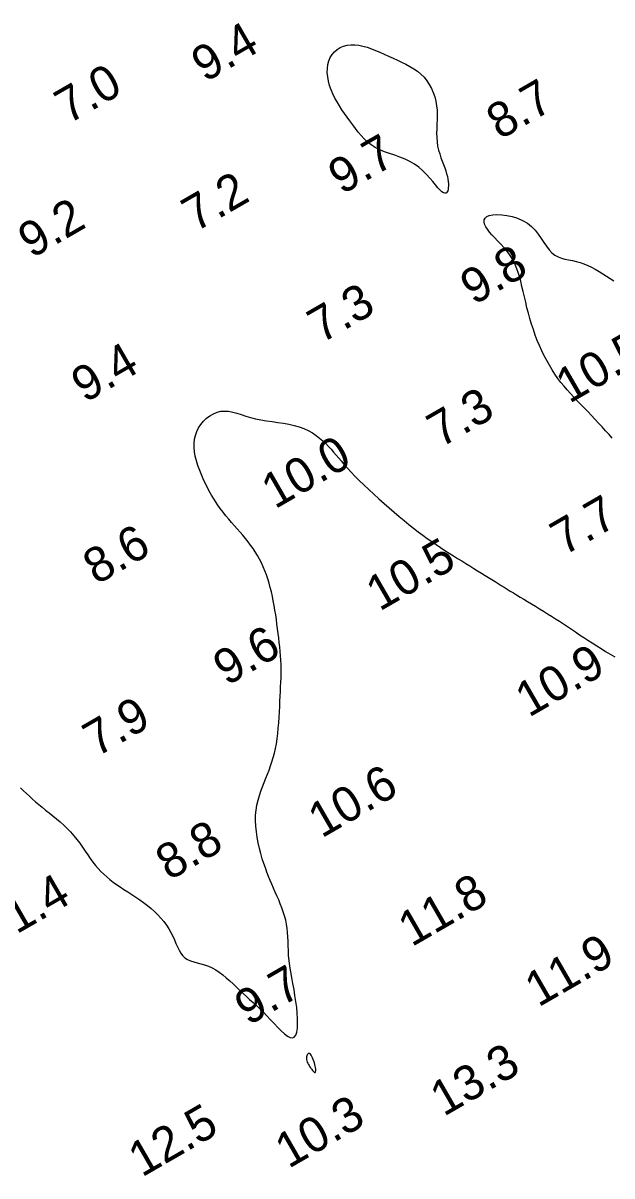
# Model space of a CAD drawing. Extents: x 3024098 to 3056816, y 418252 to 509144.
# Drawn here: x 3039345.9 to 3039430.2, y 419140 to 419305 of the extents above; entities that cross this region are included whole.
import ezdxf

# ---------------------------------------------------------------- set-up
doc = ezdxf.new("R2010")
doc.units = 0
doc.layers.add('V-CHAN-CONT-EL10', color=7, linetype='Continuous')
doc.layers.add('V-TOPO-SOUN-0911', color=7, linetype='Continuous')

msp = doc.modelspace()

# ---------------------------------------------------------------- linework, layer by layer
at = {"layer": 'V-CHAN-CONT-EL10'}
for points in [[(3039401.3, 419285.18), (3039400.6, 419285.51), (3039399.87, 419285.8), (3039399.12, 419286.07), (3039398.39, 419286.33), (3039397.67, 419286.59), (3039396.99, 419286.87), (3039396.35, 419287.19), (3039395.77, 419287.55), (3039395.24, 419287.96), (3039394.76, 419288.41), (3039394.31, 419288.89), (3039393.89, 419289.39), (3039393.5, 419289.91), (3039393.11, 419290.44), (3039392.72, 419290.98), (3039392.34, 419291.52), (3039391.95, 419292.05), (3039391.57, 419292.6), (3039391.21, 419293.14), (3039390.87, 419293.7), (3039390.54, 419294.27), (3039390.26, 419294.85), (3039390.01, 419295.44), (3039389.8, 419296.05), (3039389.65, 419296.67), (3039389.54, 419297.29), (3039389.48, 419297.9), (3039389.49, 419298.5), (3039389.56, 419299.06), (3039389.69, 419299.59), (3039389.89, 419300.08), (3039390.16, 419300.51), (3039390.49, 419300.89), (3039390.88, 419301.22), (3039391.32, 419301.48), (3039391.81, 419301.68), (3039392.32, 419301.82), (3039392.86, 419301.89), (3039393.43, 419301.89), (3039394, 419301.83), (3039394.58, 419301.71), (3039395.18, 419301.54), (3039395.78, 419301.32), (3039396.39, 419301.08), (3039397.01, 419300.81), (3039397.63, 419300.53), (3039398.25, 419300.25), (3039398.88, 419299.97), (3039399.5, 419299.7), (3039400.12, 419299.41), (3039400.72, 419299.12), (3039401.3, 419298.8), (3039401.86, 419298.46), (3039402.38, 419298.09), (3039402.87, 419297.68), (3039403.32, 419297.23), (3039403.72, 419296.73), (3039404.07, 419296.2), (3039404.38, 419295.64), (3039404.64, 419295.05), (3039404.85, 419294.44), (3039405.02, 419293.81), (3039405.12, 419293.16), (3039405.18, 419292.51), (3039405.2, 419291.85), (3039405.19, 419291.19), (3039405.17, 419290.53), (3039405.15, 419289.88), (3039405.13, 419289.23), (3039405.14, 419288.6), (3039405.19, 419287.98), (3039405.27, 419287.39), (3039405.4, 419286.81), (3039405.56, 419286.26), (3039405.73, 419285.73), (3039405.92, 419285.22), (3039406.1, 419284.73), (3039406.28, 419284.27), (3039406.43, 419283.83), (3039406.56, 419283.41), (3039406.66, 419283.02), (3039406.74, 419282.65), (3039406.79, 419282.31), (3039406.81, 419281.99), (3039406.82, 419281.7), (3039406.8, 419281.44), (3039406.77, 419281.21), (3039406.72, 419281), (3039406.65, 419280.83), (3039406.55, 419280.7), (3039406.43, 419280.63), (3039406.28, 419280.63), (3039406.1, 419280.7), (3039405.88, 419280.85), (3039405.62, 419281.09), (3039405.32, 419281.42), (3039404.98, 419281.84), (3039404.6, 419282.31), (3039404.17, 419282.82), (3039403.69, 419283.34), (3039403.17, 419283.86), (3039402.6, 419284.35), (3039401.98, 419284.8)], [(3039387.64, 419156.18), (3039387.56, 419156.42), (3039387.47, 419156.67), (3039387.37, 419156.9), (3039387.26, 419157.11), (3039387.16, 419157.29), (3039387.05, 419157.43), (3039386.94, 419157.51), (3039386.85, 419157.54), (3039386.75, 419157.51), (3039386.67, 419157.44), (3039386.6, 419157.32), (3039386.55, 419157.18), (3039386.52, 419157.02), (3039386.51, 419156.84), (3039386.52, 419156.66), (3039386.55, 419156.47), (3039386.61, 419156.29), (3039386.68, 419156.12), (3039386.77, 419155.95), (3039386.87, 419155.79), (3039386.98, 419155.63), (3039387.08, 419155.48), (3039387.19, 419155.34), (3039387.28, 419155.21), (3039387.37, 419155.1), (3039387.46, 419155), (3039387.53, 419154.91), (3039387.6, 419154.85), (3039387.66, 419154.81), (3039387.71, 419154.8), (3039387.75, 419154.82), (3039387.79, 419154.86), (3039387.81, 419154.94), (3039387.82, 419155.05), (3039387.83, 419155.18), (3039387.82, 419155.34), (3039387.79, 419155.52), (3039387.76, 419155.72), (3039387.71, 419155.94)]]:
    msp.add_lwpolyline(points, close=True, dxfattribs=at)
for points in [[(3039430.26, 419245.58), (3039429.8, 419246.11), (3039429.31, 419246.65), (3039428.82, 419247.2), (3039428.31, 419247.75), (3039427.79, 419248.3), (3039427.28, 419248.84), (3039426.76, 419249.38), (3039426.25, 419249.91), (3039425.74, 419250.43), (3039425.25, 419250.95), (3039424.76, 419251.46), (3039424.29, 419251.97), (3039423.82, 419252.49), (3039423.37, 419253.02), (3039422.92, 419253.57), (3039422.49, 419254.14), (3039422.06, 419254.74), (3039421.65, 419255.37), (3039421.26, 419256.02), (3039420.88, 419256.69), (3039420.51, 419257.39), (3039420.17, 419258.1), (3039419.84, 419258.83), (3039419.53, 419259.58), (3039419.24, 419260.35), (3039418.97, 419261.12), (3039418.72, 419261.9), (3039418.49, 419262.69), (3039418.27, 419263.48), (3039418.06, 419264.26), (3039417.87, 419265.04), (3039417.69, 419265.81), (3039417.51, 419266.57), (3039417.34, 419267.31), (3039417.16, 419268.04), (3039416.97, 419268.74), (3039416.76, 419269.42), (3039416.52, 419270.07), (3039416.25, 419270.7), (3039415.93, 419271.29), (3039415.57, 419271.85), (3039415.16, 419272.38), (3039414.74, 419272.89), (3039414.3, 419273.36), (3039413.86, 419273.82), (3039413.44, 419274.26), (3039413.04, 419274.67), (3039412.69, 419275.08), (3039412.39, 419275.48), (3039412.15, 419275.85), (3039411.98, 419276.21), (3039411.91, 419276.54), (3039411.93, 419276.83), (3039412.05, 419277.08), (3039412.29, 419277.29), (3039412.66, 419277.45), (3039413.15, 419277.54), (3039413.76, 419277.58), (3039414.45, 419277.55), (3039415.19, 419277.46), (3039415.96, 419277.3), (3039416.72, 419277.06), (3039417.44, 419276.74), (3039418.11, 419276.35), (3039418.7, 419275.88), (3039419.21, 419275.34), (3039419.67, 419274.77), (3039420.08, 419274.18), (3039420.46, 419273.6), (3039420.84, 419273.05), (3039421.21, 419272.55), (3039421.61, 419272.13), (3039422.04, 419271.8), (3039422.5, 419271.55), (3039422.99, 419271.36), (3039423.5, 419271.22), (3039424.02, 419271.1), (3039424.56, 419270.99), (3039425.11, 419270.88), (3039425.66, 419270.73), (3039426.21, 419270.54), (3039426.76, 419270.31), (3039427.3, 419270.05), (3039427.84, 419269.76), (3039428.38, 419269.45), (3039428.92, 419269.12), (3039429.44, 419268.78), (3039429.96, 419268.44), (3039430.48, 419268.1)], [(3039345.56, 419195.53), (3039345.98, 419195.13), (3039346.41, 419194.73), (3039346.83, 419194.33), (3039347.27, 419193.94), (3039347.71, 419193.54), (3039348.17, 419193.15), (3039348.65, 419192.75), (3039349.15, 419192.35), (3039349.66, 419191.94), (3039350.19, 419191.53), (3039350.72, 419191.1), (3039351.24, 419190.66), (3039351.76, 419190.2), (3039352.26, 419189.72), (3039352.74, 419189.22), (3039353.2, 419188.69), (3039353.62, 419188.15), (3039354.04, 419187.6), (3039354.43, 419187.04), (3039354.81, 419186.48), (3039355.18, 419185.94), (3039355.55, 419185.41), (3039355.92, 419184.91), (3039356.3, 419184.44), (3039356.68, 419183.99), (3039357.07, 419183.57), (3039357.47, 419183.17), (3039357.9, 419182.78), (3039358.34, 419182.41), (3039358.8, 419182.05), (3039359.29, 419181.7), (3039359.81, 419181.35), (3039360.35, 419180.99), (3039360.91, 419180.64), (3039361.48, 419180.28), (3039362.05, 419179.91), (3039362.62, 419179.53), (3039363.18, 419179.13), (3039363.72, 419178.72), (3039364.24, 419178.29), (3039364.74, 419177.84), (3039365.22, 419177.37), (3039365.66, 419176.88), (3039366.07, 419176.39), (3039366.45, 419175.88), (3039366.8, 419175.36), (3039367.1, 419174.83), (3039367.36, 419174.3), (3039367.6, 419173.78), (3039367.81, 419173.26), (3039368.03, 419172.77), (3039368.25, 419172.31), (3039368.49, 419171.89), (3039368.77, 419171.52), (3039369.09, 419171.21), (3039369.47, 419170.97), (3039369.89, 419170.77), (3039370.36, 419170.62), (3039370.86, 419170.48), (3039371.38, 419170.34), (3039371.91, 419170.19), (3039372.45, 419170.01), (3039372.98, 419169.79), (3039373.51, 419169.5), (3039374.02, 419169.16), (3039374.52, 419168.78), (3039375.02, 419168.36), (3039375.5, 419167.92), (3039375.98, 419167.47), (3039376.46, 419167.01), (3039376.94, 419166.55), (3039377.41, 419166.11), (3039377.89, 419165.68), (3039378.36, 419165.25), (3039378.85, 419164.81), (3039379.33, 419164.37), (3039379.83, 419163.9), (3039380.33, 419163.42), (3039380.84, 419162.9), (3039381.36, 419162.35), (3039381.88, 419161.79), (3039382.39, 419161.24), (3039382.89, 419160.75), (3039383.35, 419160.32), (3039383.78, 419159.99), (3039384.17, 419159.79), (3039384.49, 419159.74), (3039384.75, 419159.87), (3039384.95, 419160.16), (3039385.1, 419160.59), (3039385.19, 419161.13), (3039385.23, 419161.78), (3039385.22, 419162.51), (3039385.18, 419163.29), (3039385.1, 419164.12), (3039384.99, 419164.96), (3039384.85, 419165.82), (3039384.71, 419166.68), (3039384.55, 419167.54), (3039384.39, 419168.39), (3039384.25, 419169.22), (3039384.12, 419170.03), (3039384.02, 419170.81), (3039383.94, 419171.55), (3039383.9, 419172.25), (3039383.87, 419172.93), (3039383.85, 419173.58), (3039383.82, 419174.21), (3039383.78, 419174.83), (3039383.73, 419175.43), (3039383.64, 419176.02), (3039383.52, 419176.61), (3039383.37, 419177.2), (3039383.18, 419177.79), (3039382.98, 419178.36), (3039382.75, 419178.94), (3039382.52, 419179.51), (3039382.27, 419180.07), (3039382.03, 419180.63), (3039381.78, 419181.18), (3039381.54, 419181.73), (3039381.3, 419182.29), (3039381.06, 419182.86), (3039380.83, 419183.45), (3039380.61, 419184.07), (3039380.38, 419184.71), (3039380.17, 419185.39), (3039379.96, 419186.12), (3039379.76, 419186.87), (3039379.59, 419187.66), (3039379.44, 419188.46), (3039379.32, 419189.26), (3039379.24, 419190.06), (3039379.2, 419190.85), (3039379.22, 419191.62), (3039379.29, 419192.36), (3039379.41, 419193.08), (3039379.57, 419193.76), (3039379.76, 419194.43), (3039379.98, 419195.07), (3039380.21, 419195.7), (3039380.45, 419196.31), (3039380.69, 419196.91), (3039380.92, 419197.5), (3039381.15, 419198.08), (3039381.36, 419198.67), (3039381.55, 419199.27), (3039381.73, 419199.88), (3039381.9, 419200.51), (3039382.05, 419201.16), (3039382.18, 419201.85), (3039382.29, 419202.56), (3039382.38, 419203.31), (3039382.45, 419204.08), (3039382.52, 419204.86), (3039382.57, 419205.64), (3039382.62, 419206.42), (3039382.66, 419207.18), (3039382.69, 419207.92), (3039382.73, 419208.64), (3039382.77, 419209.33), (3039382.8, 419210), (3039382.83, 419210.65), (3039382.85, 419211.29), (3039382.86, 419211.92), (3039382.86, 419212.54), (3039382.85, 419213.16), (3039382.82, 419213.79), (3039382.78, 419214.42), (3039382.73, 419215.06), (3039382.67, 419215.7), (3039382.6, 419216.34), (3039382.53, 419216.99), (3039382.45, 419217.64), (3039382.36, 419218.3), (3039382.27, 419218.97), (3039382.18, 419219.63), (3039382.09, 419220.3), (3039381.98, 419220.97), (3039381.87, 419221.63), (3039381.75, 419222.29), (3039381.62, 419222.94), (3039381.48, 419223.58), (3039381.32, 419224.21), (3039381.15, 419224.83), (3039380.97, 419225.44), (3039380.77, 419226.03), (3039380.55, 419226.61), (3039380.31, 419227.18), (3039380.06, 419227.73), (3039379.78, 419228.27), (3039379.48, 419228.79), (3039379.17, 419229.3), (3039378.84, 419229.8), (3039378.49, 419230.28), (3039378.13, 419230.76), (3039377.76, 419231.22), (3039377.38, 419231.68), (3039376.98, 419232.14), (3039376.59, 419232.59), (3039376.19, 419233.04), (3039375.78, 419233.5), (3039375.37, 419233.97), (3039374.96, 419234.47), (3039374.55, 419234.98), (3039374.14, 419235.53), (3039373.73, 419236.12), (3039373.32, 419236.75), (3039372.92, 419237.41), (3039372.54, 419238.1), (3039372.17, 419238.81), (3039371.82, 419239.53), (3039371.5, 419240.25), (3039371.21, 419240.96), (3039370.96, 419241.66), (3039370.75, 419242.34), (3039370.58, 419243), (3039370.47, 419243.63), (3039370.41, 419244.24), (3039370.41, 419244.84), (3039370.46, 419245.42), (3039370.59, 419245.98), (3039370.78, 419246.52), (3039371.04, 419247.05), (3039371.37, 419247.55), (3039371.76, 419248.02), (3039372.19, 419248.44), (3039372.67, 419248.8), (3039373.17, 419249.09), (3039373.7, 419249.31), (3039374.24, 419249.44), (3039374.79, 419249.47), (3039375.35, 419249.43), (3039375.93, 419249.32), (3039376.53, 419249.15), (3039377.15, 419248.96), (3039377.8, 419248.75), (3039378.48, 419248.55), (3039379.2, 419248.36), (3039379.96, 419248.2), (3039380.75, 419248.07), (3039381.56, 419247.95), (3039382.38, 419247.83), (3039383.19, 419247.71), (3039383.98, 419247.57), (3039384.75, 419247.4), (3039385.47, 419247.2), (3039386.14, 419246.95), (3039386.76, 419246.66), (3039387.34, 419246.33), (3039387.87, 419245.98), (3039388.36, 419245.6), (3039388.82, 419245.21), (3039389.25, 419244.8), (3039389.65, 419244.4), (3039390.02, 419243.99), (3039390.38, 419243.58), (3039390.74, 419243.16), (3039391.11, 419242.72), (3039391.49, 419242.27), (3039391.91, 419241.79), (3039392.36, 419241.28), (3039392.87, 419240.74), (3039393.43, 419240.16), (3039394.05, 419239.54), (3039394.71, 419238.9), (3039395.41, 419238.24), (3039396.13, 419237.58), (3039396.86, 419236.91), (3039397.6, 419236.25), (3039398.33, 419235.6), (3039399.06, 419234.98), (3039399.77, 419234.38), (3039400.47, 419233.8), (3039401.15, 419233.25), (3039401.83, 419232.71), (3039402.49, 419232.2), (3039403.15, 419231.71), (3039403.79, 419231.23), (3039404.43, 419230.78), (3039405.06, 419230.35), (3039405.69, 419229.93), (3039406.31, 419229.53), (3039406.92, 419229.14), (3039407.52, 419228.76), (3039408.11, 419228.38), (3039408.71, 419228.02), (3039409.29, 419227.66), (3039409.87, 419227.3), (3039410.43, 419226.95), (3039410.99, 419226.61), (3039411.53, 419226.27), (3039412.05, 419225.95), (3039412.55, 419225.64), (3039413.03, 419225.34), (3039413.49, 419225.05), (3039413.93, 419224.78), (3039414.37, 419224.51), (3039414.79, 419224.24), (3039415.22, 419223.98), (3039415.66, 419223.71), (3039416.11, 419223.43), (3039416.58, 419223.14), (3039417.08, 419222.84), (3039417.61, 419222.53), (3039418.15, 419222.2), (3039418.71, 419221.87), (3039419.28, 419221.53), (3039419.85, 419221.18), (3039420.43, 419220.82), (3039421.01, 419220.46), (3039421.58, 419220.1), (3039422.15, 419219.74), (3039422.72, 419219.37), (3039423.28, 419219), (3039423.85, 419218.62), (3039424.43, 419218.24), (3039425, 419217.85), (3039425.59, 419217.46), (3039426.19, 419217.07), (3039426.79, 419216.67), (3039427.41, 419216.27), (3039428.04, 419215.86), (3039428.68, 419215.46), (3039429.32, 419215.06), (3039429.98, 419214.67), (3039430.65, 419214.29)]]:
    msp.add_lwpolyline(points, dxfattribs=at)

# ---------------------------------------------------------------- texts
at = {"layer": 'V-TOPO-SOUN-0911'}
for s, p in [('9.4', (3039371.96, 419296.44)), ('7.0', (3039352.39, 419290.46)), ('8.7', (3039414.18, 419288.23)), ('9.7', (3039391.54, 419280.36)), ('7.2', (3039370.58, 419275.01)), ('9.2', (3039347.15, 419271.24)), ('9.8', (3039410.44, 419264.55)), ('7.3', (3039388.59, 419259.07)), ('10.5 ', (3039424.11, 419250.47)), ('9.4', (3039354.77, 419250.57)), ('7.3', (3039405.68, 419244.14)), ('10.0 ', (3039381.98, 419235.37)), ('7.7', (3039423.34, 419228.69)), ('8.6', (3039356.44, 419224.53)), ('10.5 ', (3039396.95, 419220.74)), ('9.6', (3039375.07, 419210.06)), ('10.9 ', (3039418.32, 419205.55)), ('7.9', (3039356.44, 419199.88)), ('10.6 ', (3039388.66, 419188.27)), ('8.8', (3039366.84, 419182.2)), ('11.4 ', (3039341.77, 419172.68)), ('11.8 ', (3039401.55, 419172.71)), ('11.9 ', (3039419.69, 419164.08)), ('9.7', (3039378.16, 419161.43)), ('13.3 ', (3039406.14, 419148.43)), ('10.3 ', (3039383.93, 419140.98)), ('12.5 ', (3039362.93, 419139.74))]:
    msp.add_text(s, height=5, rotation=30, dxfattribs=at).set_placement(p)

doc.saveas('drawing.dxf')
